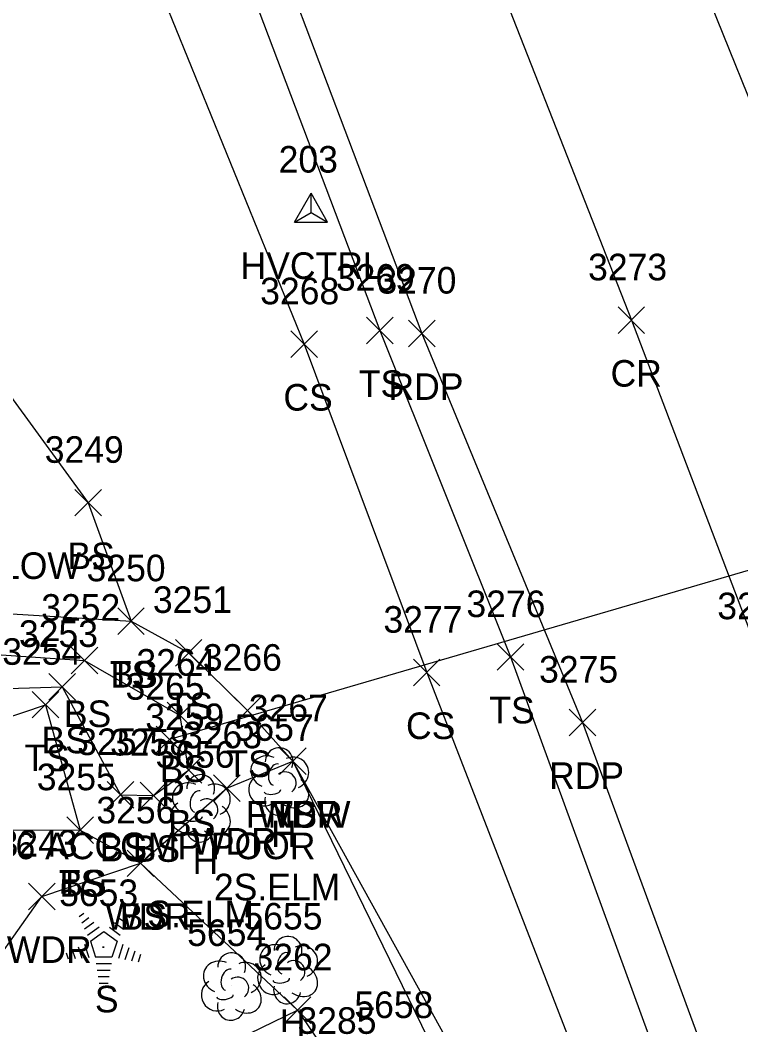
# Model space of a CAD drawing. Extents: x 1439173 to 1457902, y 641926 to 659889.
# Drawn here: x 1446931.9 to 1446986.2, y 651607.5 to 651683.1 of the extents above; entities that cross this region are included whole.
import ezdxf

# ---------------------------------------------------------------- set-up
doc = ezdxf.new("R2010")
doc.units = 0
for name, color, linetype in [('C_A', 7, 'Continuous'), ('C_I', 7, 'Continuous'), ('CPSM', 7, 'Continuous'), ('D_A', 7, 'Continuous'), ('D_C', 7, 'Continuous'), ('D_I', 7, 'Continuous'), ('D_TIC', 7, 'Continuous'), ('DCP', 7, 'Continuous'), ('L_A', 7, 'Continuous'), ('L_C', 7, 'Continuous'), ('L_I', 7, 'Continuous'), ('L_TIC', 7, 'Continuous'), ('LAWA', 7, 'Continuous'), ('LELB', 7, 'Continuous'), ('LFNC', 7, 'Continuous'), ('LTC', 7, 'Continuous'), ('LTD', 7, 'Continuous'), ('P_A', 7, 'Continuous'), ('P_I', 7, 'Continuous'), ('P_TIC', 7, 'Continuous'), ('PET', 7, 'Continuous'), ('PRC', 7, 'Continuous')]:
    doc.layers.add(name, color=color, linetype=linetype)

msp = doc.modelspace()

# ---------------------------------------------------------------- linework, layer by layer
at = {"layer": 'CPSM'}
for p, q in [((1446952.572, 651667.944), (1446953.822, 651670.109)), ((1446952.572, 651667.944), (1446953.822, 651670.109)), ((1446952.572, 651667.944), (1446953.822, 651670.109)), ((1446952.572, 651667.944), (1446953.822, 651670.109)), ((1446952.572, 651667.944), (1446953.822, 651670.109)), ((1446955.072, 651667.944), (1446953.822, 651670.109)), ((1446953.822, 651668.665), (1446953.822, 651670.109)), ((1446955.072, 651667.944), (1446953.822, 651670.109)), ((1446953.822, 651668.665), (1446953.822, 651670.109)), ((1446955.072, 651667.944), (1446953.822, 651670.109)), ((1446953.822, 651668.665), (1446953.822, 651670.109)), ((1446955.072, 651667.944), (1446953.822, 651670.109)), ((1446953.822, 651668.665), (1446953.822, 651670.109)), ((1446955.072, 651667.944), (1446953.822, 651670.109)), ((1446953.822, 651668.665), (1446953.822, 651670.109)), ((1446952.572, 651667.944), (1446953.822, 651668.665)), ((1446952.572, 651667.944), (1446953.822, 651668.665)), ((1446952.572, 651667.944), (1446953.822, 651668.665)), ((1446952.572, 651667.944), (1446953.822, 651668.665)), ((1446952.572, 651667.944), (1446953.822, 651668.665)), ((1446953.822, 651668.665), (1446953.822, 651668.665)), ((1446953.822, 651668.665), (1446955.072, 651667.944)), ((1446953.822, 651668.665), (1446953.822, 651668.665)), ((1446953.822, 651668.665), (1446955.072, 651667.944)), ((1446953.822, 651668.665), (1446953.822, 651668.665)), ((1446953.822, 651668.665), (1446955.072, 651667.944)), ((1446953.822, 651668.665), (1446953.822, 651668.665)), ((1446953.822, 651668.665), (1446955.072, 651667.944)), ((1446953.822, 651668.665), (1446953.822, 651668.665)), ((1446953.822, 651668.665), (1446955.072, 651667.944)), ((1446952.572, 651667.944), (1446955.072, 651667.944)), ((1446952.572, 651667.944), (1446955.072, 651667.944)), ((1446952.572, 651667.944), (1446955.072, 651667.944)), ((1446952.572, 651667.944), (1446955.072, 651667.944)), ((1446952.572, 651667.944), (1446955.072, 651667.944))]:
    msp.add_line(p, q, dxfattribs=at)
at = {"layer": 'D_TIC'}
for points in [[(1446942.158, 651628.001), (1446944.158, 651630.001)], [(1446944.158, 651628.001), (1446942.158, 651630.001)]]:
    msp.add_lwpolyline(points, dxfattribs=at)
at = {"layer": 'DCP'}
msp.add_lwpolyline([(1447022.143, 651652.062), (1446943.158, 651629.001)], dxfattribs=at)
at = {"layer": 'L_TIC'}
for points in [[(1446958.008, 651658.781), (1446960.008, 651660.781)], [(1446960.008, 651658.781), (1446958.008, 651660.781)], [(1446952.298, 651657.756), (1446954.298, 651659.756)], [(1446954.298, 651657.756), (1446952.298, 651659.756)], [(1446936.035, 651645.828), (1446938.035, 651647.828)], [(1446938.035, 651645.828), (1446936.035, 651647.828)], [(1446939.265, 651636.914), (1446941.265, 651638.914)], [(1446941.265, 651636.914), (1446939.265, 651638.914)], [(1446939.265, 651636.914), (1446941.265, 651638.914)], [(1446941.265, 651636.914), (1446939.265, 651638.914)], [(1446943.608, 651634.533), (1446945.608, 651636.533)], [(1446945.608, 651634.533), (1446943.608, 651636.533)], [(1446935.765, 651633.944), (1446937.765, 651635.944)], [(1446937.765, 651633.944), (1446935.765, 651635.944)], [(1446967.835, 651634.218), (1446969.835, 651636.218)], [(1446969.835, 651634.218), (1446967.835, 651636.218)], [(1446961.53, 651633.042), (1446963.53, 651635.042)], [(1446963.53, 651633.042), (1446961.53, 651635.042)], [(1446934.086, 651631.973), (1446936.086, 651633.973)], [(1446936.086, 651631.973), (1446934.086, 651633.973)], [(1446932.831, 651630.628), (1446934.831, 651632.628)], [(1446934.831, 651630.628), (1446932.831, 651632.628)], [(1446942.977, 651629.812), (1446944.977, 651631.812)], [(1446944.977, 651629.812), (1446942.977, 651631.812)], [(1446942.977, 651629.812), (1446944.977, 651631.812)], [(1446944.977, 651629.812), (1446942.977, 651631.812)], [(1446948.035, 651630.181), (1446950.035, 651632.181)], [(1446950.035, 651630.181), (1446948.035, 651632.181)], [(1446951.443, 651626.37), (1446953.443, 651628.37)], [(1446953.443, 651626.37), (1446951.443, 651628.37)], [(1446951.443, 651626.37), (1446953.443, 651628.37)], [(1446953.443, 651626.37), (1446951.443, 651628.37)], [(1446951.443, 651626.37), (1446953.443, 651628.37)], [(1446953.443, 651626.37), (1446951.443, 651628.37)], [(1446943.605, 651625.712), (1446945.605, 651627.712)], [(1446945.605, 651625.712), (1446943.605, 651627.712)], [(1446938.474, 651623.838), (1446940.474, 651625.838)], [(1446940.474, 651623.838), (1446938.474, 651625.838)], [(1446940.95, 651623.801), (1446942.95, 651625.801)], [(1446942.95, 651623.801), (1446940.95, 651625.801)], [(1446946.483, 651624.349), (1446948.483, 651626.349)], [(1446948.483, 651624.349), (1446946.483, 651626.349)], [(1446935.428, 651621.189), (1446937.428, 651623.189)], [(1446937.428, 651621.189), (1446935.428, 651623.189)], [(1446935.428, 651621.189), (1446937.428, 651623.189)], [(1446937.428, 651621.189), (1446935.428, 651623.189)], [(1446939.971, 651618.69), (1446941.971, 651620.69)], [(1446941.971, 651618.69), (1446939.971, 651620.69)], [(1446939.971, 651618.69), (1446941.971, 651620.69)], [(1446941.971, 651618.69), (1446939.971, 651620.69)], [(1446932.553, 651616.196), (1446934.553, 651618.196)], [(1446934.553, 651616.196), (1446932.553, 651618.196)], [(1446951.797, 651607.637), (1446953.797, 651609.637)], [(1446953.797, 651607.637), (1446951.797, 651609.637)], [(1446951.797, 651607.637), (1446953.797, 651609.637)], [(1446953.797, 651607.637), (1446951.797, 651609.637)]]:
    msp.add_lwpolyline(points, dxfattribs=at)
at = {"layer": 'LAWA'}
msp.add_lwpolyline([(1446777.649, 651730.798), (1446784.022, 651695.201), (1446789.897, 651673.344), (1446794.804, 651664.145), (1446799.587, 651656.048), (1446806.194, 651626.77), (1446839.824, 651632.339), (1446875.28, 651631.605), (1446885.5, 651617.423), (1446912.745, 651628.271), (1446919.848, 651618.166), (1446928.269, 651609.758), (1446933.553, 651617.196), (1446940.971, 651619.69), (1446947.483, 651625.349), (1446952.443, 651627.37), (1446968.32, 651598.705), (1446977.212, 651579.864), (1446984.5, 651559.569), (1446989.614, 651548.582), (1447020.241, 651480.333), (1447035.648, 651432.129)], dxfattribs=at)
at = {"layer": 'LELB'}
for points in [[(1446912.851, 651777.74), (1446925.483, 651746.027), (1446934.28, 651723.741), (1446943.855, 651699.756), (1446959.008, 651659.781), (1446968.835, 651635.218), (1446983.262, 651595.732), (1446991.324, 651574.528), (1447000.122, 651553.295), (1447014.923, 651516.414), (1447027.789, 651483.921), (1447046.993, 651435.146), (1447066.408, 651388.255), (1447084.965, 651341.266), (1447105.613, 651290.943)], [(1446910.041, 651777.133), (1446917.556, 651741.893), (1446922.992, 651720.089), (1446927.98, 651702.334), (1446925.666, 651680.861), (1446929.282, 651657.425), (1446937.035, 651646.828), (1446940.265, 651637.914)], [(1446917.556, 651741.893), (1446929.236, 651724.063), (1446937.497, 651697.606), (1446953.298, 651658.756), (1446962.53, 651634.042), (1446978.241, 651593.568), (1446985.054, 651572.924)], [(1446894.764, 651638.191), (1446915.582, 651633.769), (1446924.737, 651638.858), (1446940.265, 651637.914), (1446944.608, 651635.533), (1446949.035, 651631.181), (1446952.443, 651627.37)], [(1446894.764, 651638.191), (1446915.245, 651632.676), (1446923.467, 651635.845), (1446936.765, 651634.944), (1446943.977, 651630.812)], [(1446894.741, 651635.121), (1446913.282, 651630.131), (1446921.124, 651632.548), (1446935.086, 651632.973), (1446939.474, 651624.838), (1446941.95, 651624.801), (1446944.605, 651626.712), (1446943.977, 651630.812)], [(1446894.741, 651635.121), (1446912.745, 651628.271), (1446921.485, 651627.456), (1446933.831, 651631.628), (1446936.428, 651622.189)], [(1446921.485, 651627.456), (1446925.651, 651622.211), (1446936.428, 651622.189), (1446940.971, 651619.69), (1446952.797, 651608.637), (1446956.06, 651603.859), (1446961.572, 651598.745), (1446973.502, 651582.088), (1446977.212, 651579.864), (1446985.054, 651572.924), (1446995.689, 651551.22), (1447011.535, 651515.49), (1447024.52, 651481.977), (1447043.616, 651434.153), (1447063.236, 651386.584), (1447079.372, 651338.836), (1447101.016, 651289.846)], [(1446849.164, 651590.397), (1446872.531, 651599.382), (1446887.842, 651598.196), (1446928.269, 651609.758), (1446928.176, 651601.183), (1446939.228, 651602.039), (1446952.797, 651608.637)]]:
    msp.add_lwpolyline(points, dxfattribs=at)
at = {"layer": 'LFNC'}
msp.add_lwpolyline([(1446952.443, 651627.37), (1446966.503, 651598.55), (1446973.502, 651582.088), (1446980.385, 651560.672), (1446986.578, 651546.586), (1447000.766, 651511.801)], dxfattribs=at)
at = {"layer": 'LTC'}
for p, q in [((1446936.353, 651615.682), (1446936.708, 651615.94)), ((1446939.752, 651615.923), (1446940.171, 651615.618)), ((1446936.563, 651615.217), (1446937.092, 651615.601)), ((1446936.772, 651614.751), (1446937.476, 651615.262)), ((1446939.01, 651615.226), (1446939.689, 651614.732)), ((1446939.38, 651615.575), (1446939.93, 651615.175)), ((1446936.982, 651614.285), (1446937.86, 651614.923)), ((1446937.207, 651613.83), (1446938.218, 651614.565)), ((1446938.218, 651614.565), (1446939.215, 651613.84)), ((1446938.638, 651614.878), (1446939.448, 651614.289)), ((1446936.752, 651613.611), (1446937.083, 651612.592)), ((1446937.207, 651613.83), (1446937.594, 651612.637)), ((1446939.215, 651613.84), (1446938.824, 651612.637)), ((1446935.386, 651612.962), (1446935.538, 651612.494)), ((1446935.841, 651613.178), (1446936.053, 651612.527)), ((1446936.297, 651613.395), (1446936.568, 651612.56)), ((1446939.653, 651613.569), (1446939.315, 651612.53)), ((1446940.097, 651613.319), (1446939.81, 651612.434)), ((1446940.542, 651613.069), (1446940.305, 651612.339)), ((1446938.824, 651612.637), (1446937.594, 651612.637)), ((1446938.786, 651612.137), (1446937.641, 651612.137)), ((1446940.986, 651612.818), (1446940.8, 651612.244)), ((1446938.702, 651611.637), (1446937.714, 651611.637)), ((1446938.618, 651611.137), (1446937.787, 651611.137)), ((1446938.535, 651610.637), (1446937.86, 651610.637))]:
    msp.add_line(p, q, dxfattribs=at)
at = {"layer": 'LTD'}
for p, q in [((1446951.374, 651625.906), (1446951.374, 651625.906)), ((1446951.374, 651625.906), (1446951.374, 651625.906)), ((1446945.469, 651623.883), (1446945.469, 651623.883)), ((1446945.469, 651623.883), (1446945.469, 651623.883)), ((1446952.038, 651611.708), (1446952.038, 651611.708)), ((1446952.038, 651611.708), (1446952.038, 651611.708)), ((1446947.8, 651610.469), (1446947.8, 651610.469)), ((1446947.8, 651610.469), (1446947.8, 651610.469))]:
    msp.add_line(p, q, dxfattribs=at)
for centre in [(1446951.421, 651627.34), (1446945.515, 651625.317), (1446952.084, 651613.142), (1446947.846, 651611.903)]:
    msp.add_arc(centre, 1.047, 335.52715, 180.95627, dxfattribs=at)
for centre, major_axis, ratio, start_param, end_param in [((1446950.582, 651626.573), (1.21, -0.512), 0.895232, 1.570796, 4.712389), ((1446951.166, 651626.365), (-0.208, -0.792), 0.645439, 3.141593, 6.283185), ((1446952.416, 651626.49), (-1.141, -0.483), 0.949671, 1.570796, 4.712389), ((1446951.874, 651625.74), (-0.5, 0.667), 0.989748, 3.141593, 6.283185), ((1446944.677, 651624.55), (1.21, -0.512), 0.895232, 1.570796, 4.712389), ((1446946.51, 651624.467), (-1.141, -0.483), 0.949671, 1.570796, 4.712389), ((1446950.291, 651625.198), (0.584, -1.042), 0.959034, 3.141593, 6.283185), ((1446952.374, 651625.073), (-1.09, 0.792), 0.841452, 1.570796, 4.712389), ((1446945.26, 651624.341), (-0.208, -0.792), 0.645439, 3.141593, 6.283185), ((1446950.916, 651625.156), (-0.625, -0.083), 0.423636, 0, 3.141593), ((1446944.385, 651623.175), (0.584, -1.042), 0.959034, 3.141593, 6.283185), ((1446945.969, 651623.717), (-0.5, 0.667), 0.989748, 3.141593, 6.283185), ((1446951.375, 651624.406), (0.265, 1.061), 0.942809, 1.570796, 4.712389), ((1446946.469, 651623.05), (-1.09, 0.792), 0.841452, 1.570796, 4.712389), ((1446945.01, 651623.133), (-0.625, -0.083), 0.423636, 0, 3.141593), ((1446945.469, 651622.383), (0.265, 1.061), 0.942809, 1.570796, 4.712389), ((1446951.246, 651612.374), (1.21, -0.512), 0.895232, 1.570796, 4.712389), ((1446953.079, 651612.291), (-1.141, -0.483), 0.949671, 1.570796, 4.712389), ((1446951.829, 651612.166), (-0.208, -0.792), 0.645439, 3.141593, 6.283185), ((1446947.008, 651611.135), (1.21, -0.512), 0.895232, 1.570796, 4.712389), ((1446948.841, 651611.052), (-1.141, -0.483), 0.949671, 1.570796, 4.712389), ((1446952.538, 651611.541), (-0.5, 0.667), 0.989748, 3.141593, 6.283185), ((1446947.591, 651610.927), (-0.208, -0.792), 0.645439, 3.141593, 6.283185), ((1446950.955, 651610.999), (0.584, -1.042), 0.959034, 3.141593, 6.283185), ((1446953.038, 651610.874), (-1.09, 0.792), 0.841452, 1.570796, 4.712389), ((1446946.716, 651609.76), (0.584, -1.042), 0.959034, 3.141593, 6.283185), ((1446948.3, 651610.302), (-0.5, 0.667), 0.989748, 3.141593, 6.283185), ((1446948.8, 651609.636), (-1.09, 0.792), 0.841452, 1.570796, 4.712389), ((1446951.58, 651610.958), (-0.625, -0.083), 0.423636, 0, 3.141593), ((1446947.341, 651609.719), (-0.625, -0.083), 0.423636, 0, 3.141593), ((1446952.038, 651610.208), (0.265, 1.061), 0.942809, 1.570796, 4.712389), ((1446947.8, 651608.969), (0.265, 1.061), 0.942809, 1.570796, 4.712389)]:
    msp.add_ellipse(centre, major_axis=major_axis, ratio=ratio, start_param=start_param, end_param=end_param, dxfattribs=at)
at = {"layer": 'P_TIC'}
for points in [[(1446976.943, 651659.558), (1446978.943, 651661.558)], [(1446978.943, 651659.558), (1446976.943, 651661.558)], [(1446961.164, 651658.562), (1446963.164, 651660.562)], [(1446963.164, 651658.562), (1446961.164, 651660.562)], [(1446973.255, 651629.287), (1446975.255, 651631.287)], [(1446975.255, 651629.287), (1446973.255, 651631.287)]]:
    msp.add_lwpolyline(points, dxfattribs=at)
at = {"layer": 'PET'}
for points in [[(1447133.822, 651304.342), (1447118.786, 651344.037), (1447101.684, 651385.003), (1447089.506, 651416.265), (1447071.907, 651460.578), (1447059.16, 651492.727), (1447042.944, 651532.702), (1447032.646, 651560.38), (1447020.602, 651590.42), (1447006.513, 651626.468), (1446991.913, 651664.659), (1446980.143, 651693.769), (1446971.385, 651716.283), (1446963.444, 651737.383), (1446955.203, 651758.344), (1446944.637, 651786.547)], [(1446916.221, 651778.76), (1446927.191, 651749.964), (1446937.416, 651724.671), (1446946.65, 651700.514), (1446962.164, 651659.562), (1446974.255, 651630.287), (1446986.871, 651596.06), (1447005.107, 651549.868), (1447017.494, 651517.398), (1447030.752, 651484.936), (1447047.112, 651435.088), (1447068.855, 651389.099), (1447087.467, 651341.762), (1447107.681, 651291.486)]]:
    msp.add_lwpolyline(points, dxfattribs=at)
at = {"layer": 'PRC'}
msp.add_lwpolyline([(1446929.955, 651782.541), (1446948.322, 651735.054), (1446964.731, 651694.257), (1446977.943, 651660.558), (1446987.674, 651635.058), (1447000.127, 651600.32), (1447018.001, 651555.678), (1447030.574, 651523.123), (1447043.961, 651489.458), (1447063.47, 651440.981), (1447082.433, 651393.957), (1447101.019, 651347.046), (1447120.693, 651297.298)], dxfattribs=at)

# ---------------------------------------------------------------- texts
at = {"layer": 'C_A'}
msp.add_text('HVCTRL', height=2, dxfattribs=at).set_placement((1446948.515, 651663.665))
msp.add_text('HVCTRL', height=2, dxfattribs=at).set_placement((1446948.515, 651663.665))
msp.add_text('HVCTRL', height=2, dxfattribs=at).set_placement((1446948.515, 651663.665))
msp.add_text('HVCTRL', height=2, dxfattribs=at).set_placement((1446948.515, 651663.665))
msp.add_text('HVCTRL', height=2, dxfattribs=at).set_placement((1446948.515, 651663.665))
at = {"layer": 'C_I'}
msp.add_text('203', height=2, dxfattribs=at).set_placement((1446951.381, 651671.665))
msp.add_text('203', height=2, dxfattribs=at).set_placement((1446951.381, 651671.665))
msp.add_text('203', height=2, dxfattribs=at).set_placement((1446951.381, 651671.665))
msp.add_text('203', height=2, dxfattribs=at).set_placement((1446951.381, 651671.665))
msp.add_text('203', height=2, dxfattribs=at).set_placement((1446951.381, 651671.665))
at = {"layer": 'D_A'}
msp.add_text('P', height=2, dxfattribs=at).set_placement((1446942.536, 651624.001))
at = {"layer": 'D_C'}
msp.add_text('36 ACCGMP POOR', height=2, dxfattribs=at).set_placement((1446930.079, 651620.001))
at = {"layer": 'D_I'}
msp.add_text('3265', height=2, dxfattribs=at).set_placement((1446939.851, 651632.001))
at = {"layer": 'L_A'}
for s, p in [('TS', (1446957.418, 651654.781)), ('CS', (1446951.739, 651653.756)), ('BS', (1446935.476, 651641.828)), ('TS', (1446938.674, 651632.914)), ('BS', (1446938.706, 651632.914)), ('TS', (1446943.018, 651630.533)), ('BS', (1446935.206, 651629.944)), ('TS', (1446967.244, 651630.218)), ('CS', (1446960.971, 651629.042)), ('BS', (1446933.527, 651627.973)), ('TS', (1446932.24, 651626.628)), ('TS', (1446947.444, 651626.181)), ('BS', (1446942.418, 651625.812)), ('BS', (1446942.418, 651625.812)), ('FNBW', (1446948.915, 651622.37)), ('WDR', (1446949.805, 651622.37)), ('TS', (1446950.852, 651622.37)), ('BS', (1446943.046, 651621.712)), ('H', (1446950.807, 651620.906)), ('WDR', (1446944.845, 651620.349)), ('BS', (1446937.915, 651619.838)), ('BS', (1446940.391, 651619.801)), ('H', (1446944.902, 651618.883)), ('TS', (1446934.837, 651617.189)), ('BS', (1446934.869, 651617.189)), ('WDR', (1446938.334, 651614.69)), ('BS', (1446939.412, 651614.69)), ('WDR', (1446930.915, 651612.196)), ('S', (1446937.544, 651608.474)), ('H', (1446951.471, 651606.708))]:
    msp.add_text(s, height=2, dxfattribs=at).set_placement(p)
at = {"layer": 'L_C'}
for s, p in [('M.WILLOW', (1446922.675, 651641.088)), ('2S.ELM', (1446946.508, 651616.906)), ('S.ELM', (1446941.5, 651614.883))]:
    msp.add_text(s, height=2, dxfattribs=at).set_placement(p)
at = {"layer": 'L_I'}
for s, p in [('3269', (1446955.693, 651662.781)), ('3268', (1446949.991, 651661.756)), ('3249', (1446933.767, 651649.828)), ('3250', (1446936.919, 651640.914)), ('3250', (1446936.919, 651640.914)), ('3251', (1446941.915, 651638.533)), ('3276', (1446965.52, 651638.218)), ('3252', (1446933.505, 651637.944)), ('3277', (1446959.271, 651637.042)), ('3253', (1446931.826, 651635.973)), ('3254', (1446930.571, 651634.628)), ('3264', (1446940.67, 651633.812)), ('3264', (1446940.67, 651633.812)), ('3266', (1446945.672, 651634.181)), ('3259', (1446941.337, 651629.712)), ('3267', (1446949.136, 651630.37)), ('3267', (1446949.136, 651630.37)), ('3267', (1446949.136, 651630.37)), ('3263', (1446944.176, 651628.349)), ('5657', (1446948.067, 651628.906)), ('3257', (1446936.214, 651627.838)), ('3258', (1446938.69, 651627.801)), ('5656', (1446942.106, 651626.883)), ('3255', (1446933.168, 651625.189)), ('3255', (1446933.168, 651625.189)), ('3256', (1446937.656, 651622.69)), ('3256', (1446937.656, 651622.69)), ('3243', (1446930.293, 651620.196)), ('5653', (1446934.851, 651616.474)), ('5655', (1446948.731, 651614.708)), ('5654', (1446944.492, 651613.469)), ('3262', (1446949.49, 651611.637)), ('3262', (1446949.49, 651611.637)), ('5658', (1446957.082, 651608.047)), ('3285', (1446952.8, 651606.859)), ('3285', (1446952.8, 651606.859))]:
    msp.add_text(s, height=2, dxfattribs=at).set_placement(p)
at = {"layer": 'LTC'}
msp.add_text('.', height=1.037, rotation=270, dxfattribs=at).set_placement((1446938.101, 651613.578))
at = {"layer": 'P_A'}
for s, p in [('CR', (1446976.376, 651655.558)), ('RDP', (1446959.652, 651654.562)), ('RDP', (1446971.744, 651625.287))]:
    msp.add_text(s, height=2, dxfattribs=at).set_placement(p)
at = {"layer": 'P_I'}
for s, p in [('3273', (1446974.683, 651663.558)), ('3270', (1446958.818, 651662.562)), ('3274', (1446984.414, 651638.058)), ('3275', (1446970.995, 651633.287))]:
    msp.add_text(s, height=2, dxfattribs=at).set_placement(p)

doc.saveas('drawing.dxf')
